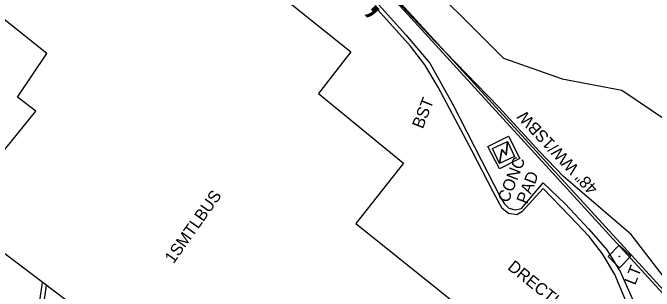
# Model space of a CAD drawing. Extents: x 945964 to 948456, y 631061 to 636061.
# Drawn here: x 947132.7 to 947347.7, y 633183.5 to 633276.9 of the extents above; entities that cross this region are included whole.
import ezdxf

# ---------------------------------------------------------------- set-up
doc = ezdxf.new("R2010")
doc.units = 0
for name, color, linetype in [('Exist Building', 7, 'Continuous'), ('Exist Building Text', 7, 'Continuous'), ('Exist Horizontal Alignment', 7, 'Continuous'), ('Exist Other Culture Area Outline', 7, 'Continuous'), ('Exist Other Culture Area Outline Text', 7, 'Continuous'), ('Exist Other Culture Fence Line', 7, 'Continuous'), ('Exist Other Culture Fence Line Text', 7, 'Continuous'), ('Exist Right of Way Control of Access CA Symbol CELL', 7, 'Continuous'), ('Exist Right of Way Line', 7, 'Continuous'), ('Exist Roads Curbs', 7, 'Continuous'), ('Exist Roads EOP', 7, 'Continuous'), ('Exist Roads EOP Other', 7, 'Continuous'), ('Exist Roads EOP Other Text', 7, 'Continuous'), ('Exist Structure Minor Pipes HDPE 8 Inch Text', 7, 'Continuous'), ('Exist Utilities Other Pole With Base CELL', 7, 'Continuous'), ('Exist Utilities Other Pole With Base Text', 7, 'Continuous'), ('Exist Utilities Power Transformer CELL', 7, 'Continuous'), ('Exist Vegetation Woods Line', 7, 'Continuous')]:
    doc.layers.add(name, color=color, linetype=linetype)

# ---------------------------------------------------------------- blocks, each defined once
blk = doc.blocks.new('EXIST UTILITIES POWER TRANSFORMER')
at = {"layer": 'Exist Utilities Power Transformer CELL'}
blk.add_line((0, 0), (0, 0), dxfattribs=at)
blk.add_lwpolyline([(-0.0569, 0.0522), (0.0542, 0.0522), (0.0542, -0.0588), (-0.0569, -0.0588)], close=True, dxfattribs=at)
for points in [[(-0.0569, -0.0588), (-0.004, 0.0201), (0.0086, -0.0241), (0.0542, 0.0522)], [(-0.0555, -0.0588), (-0.004, 0.0159), (0.0077, -0.0278), (0.0542, 0.0491)]]:
    blk.add_lwpolyline(points, dxfattribs=at)

msp = doc.modelspace()

# ---------------------------------------------------------------- linework, layer by layer
at = {"layer": 'Exist Building'}
msp.add_lwpolyline([(947213.57, 633101.79), (947139.61, 633159.75), (947153.96, 633177.93), (947112.43, 633209.39), (947140.47, 633243.87), (947134.27, 633248.53), (947144.16, 633263.17), (947125.73, 633277.87), (947148.29, 633306.13), (947165.45, 633292.19), (947178.78, 633305.02), (947185, 633300.14), (947191.52, 633307.66), (947246.07, 633263.8), (947235.21, 633249.84), (947263.76, 633226.47), (947247.76, 633206.2), (947288.32, 633173.67), (947253.69, 633130.99), (947243.76, 633138.75)], close=True, dxfattribs=at)
at = {"layer": 'Exist Horizontal Alignment'}
msp.add_spline([(947304.2, 633359.41), (947306.07, 633357.46), (947307.93, 633355.51), (947309.8, 633353.55), (947311.67, 633351.6), (947313.54, 633349.65), (947315.4, 633347.69), (947317.27, 633345.74), (947319.14, 633343.78), (947321, 633341.83), (947322.87, 633339.87), (947324.74, 633337.92), (947326.6, 633335.96), (947328.47, 633334), (947330.33, 633332.05), (947332.19, 633330.09), (947334.05, 633328.13), (947335.92, 633326.17), (947337.78, 633324.21), (947339.64, 633322.25), (947341.49, 633320.29), (947343.35, 633318.32), (947345.21, 633316.36), (947347.06, 633314.4), (947348.92, 633312.43), (947350.77, 633310.46), (947352.62, 633308.49), (947354.47, 633306.52), (947356.32, 633304.55), (947358.17, 633302.58), (947360.02, 633300.61), (947361.86, 633298.63), (947363.71, 633296.65), (947365.55, 633294.68), (947367.39, 633292.7), (947369.23, 633290.72), (947371.06, 633288.73), (947372.9, 633286.75), (947374.73, 633284.76), (947376.56, 633282.77), (947378.39, 633280.78), (947380.22, 633278.79), (947382.04, 633276.8), (947383.87, 633274.8), (947385.69, 633272.81), (947387.5, 633270.81), (947389.32, 633268.8), (947391.13, 633266.8), (947392.95, 633264.8), (947394.75, 633262.79), (947396.56, 633260.78), (947398.36, 633258.76), (947400.16, 633256.75), (947401.96, 633254.73), (947403.76, 633252.71), (947405.55, 633250.69), (947407.34, 633248.66), (947409.13, 633246.64), (947410.91, 633244.61), (947412.69, 633242.57), (947414.47, 633240.54), (947416.25, 633238.5), (947418.02, 633236.46), (947419.79, 633234.42), (947421.55, 633232.37), (947423.32, 633230.32), (947425.07, 633228.27), (947426.83, 633226.21), (947428.58, 633224.15), (947430.33, 633222.09), (947432.07, 633220.03), (947433.81, 633217.96), (947435.55, 633215.89), (947437.28, 633213.82), (947439.01, 633211.74)], degree=3, dxfattribs=at)
at = {"layer": 'Exist Other Culture Area Outline'}
msp.add_lwpolyline([(947302.67, 633227.99), (947295.85, 633224.52), (947292.03, 633232.03), (947298.86, 633235.5)], close=True, dxfattribs=at)
at = {"layer": 'Exist Other Culture Fence Line'}
msp.add_lwpolyline([(947551.1, 632882.97), (947512.08, 632951.52), (947462.02, 633039.24), (947375.59, 633156.88), (947246.93, 633297.49)], dxfattribs=at)
at = {"layer": 'Exist Right of Way Line'}
msp.add_lwpolyline([(947373.27, 633158.06), (947242.4, 633301.31)], dxfattribs=at)
at = {"layer": 'Exist Roads Curbs'}
for points in [[(947251.32, 633284.27), (947264.5, 633269.48), (947272.58, 633260.03), (947280.12, 633246.31), (947289.88, 633227.37), (947296.09, 633215.15), (947297.46, 633212.86), (947299.01, 633211.34), (947301.16, 633210.78), (947303.31, 633211.19), (947304.45, 633212.72), (947310.58, 633219.87), (947317.87, 633212.76), (947325.85, 633204.36), (947331.9, 633197.35), (947336.46, 633189.85), (947340.47, 633180.78), (947342.6, 633172.09), (947344.18, 633163.29)], [(947141.35, 633158.39), (947137.98, 633154.24), (947136.74, 633153.53), (947135.52, 633153.31), (947134.15, 633153.68), (947132.81, 633154.61), (947131.94, 633155.63), (947131.73, 633157.03), (947132.29, 633158.95), (947133.35, 633161.87), (947135.91, 633165.26), (947138.92, 633169.15), (947141.34, 633173.16), (947143.05, 633178.34), (947144.08, 633185.41)]]:
    msp.add_lwpolyline(points, dxfattribs=at)
at = {"layer": 'Exist Roads EOP'}
msp.add_lwpolyline([(947142.53, 633157.47), (947138.97, 633153.07), (947137.26, 633152.1), (947135.45, 633151.77), (947133.5, 633152.3), (947131.79, 633153.49), (947130.52, 633154.98), (947130.2, 633157.13), (947130.86, 633159.42), (947132.01, 633162.59), (947134.72, 633166.18), (947137.68, 633170), (947139.97, 633173.79), (947141.59, 633178.69), (947142.71, 633186.45)], dxfattribs=at)
at = {"layer": 'Exist Roads EOP Other'}
msp.add_lwpolyline([(947344.18, 633163.29), (947342.71, 633163.18), (947339.91, 633176.19), (947334.59, 633189.09), (947330.42, 633196.08), (947325.99, 633201.8), (947319.39, 633208.75), (947310.5, 633217.95), (947303.35, 633210.08), (947301.74, 633209.17), (947298.95, 633209.52), (947296.79, 633211.27), (947293.78, 633216.86), (947286.78, 633230.46), (947275.34, 633251.9), (947270.84, 633259.41), (947266.11, 633265.69), (947254.14, 633278.96)], dxfattribs=at)
at = {"layer": 'Exist Utilities Other Pole With Base CELL'}
msp.add_line((947336.11, 633195.15), (947336.11, 633195.15), dxfattribs=at)
msp.add_lwpolyline([(947336.04, 633198.98), (947339.91, 633195.21), (947336.13, 633191.35), (947332.27, 633195.12), (947336.04, 633198.98)], dxfattribs=at)
msp.add_circle((947336.11, 633195.15), 0.0707, dxfattribs=at)
at = {"layer": 'Exist Vegetation Woods Line'}
msp.add_lwpolyline([(947353.86, 633184.57), (947340.09, 633202.53), (947317.32, 633222.01), (947309.26, 633230.39), (947295.55, 633245.35), (947274.17, 633267.37), (947247.18, 633296.18), (947233.04, 633316.24), (947214.58, 633336.99), (947189.21, 633361.24), (947170.11, 633383.11), (947162.96, 633392.09), (947170.88, 633404.58), (947183.03, 633403.91), (947200.19, 633381.96), (947213.25, 633362.09), (947239.53, 633328.03), (947265.36, 633293.56), (947297.23, 633261.68), (947316.91, 633254.75), (947336.87, 633250.98), (947362.61, 633233.57)], dxfattribs=at)

# ---------------------------------------------------------------- block references
at = {"layer": 'Exist Utilities Power Transformer CELL', "xscale": 50, "yscale": 49.99999999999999, "rotation": 24.766931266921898}
msp.add_blockref('EXIST UTILITIES POWER TRANSFORMER', (947297.26, 633230.19), dxfattribs=at)

# ---------------------------------------------------------------- texts
at = {"layer": 'Exist Building Text'}
msp.add_text('1SMTLBUS', height=4, rotation=54.7879, dxfattribs=at).set_placement((947186.61, 633192.49))
at = {"layer": 'Exist Other Culture Area Outline Text'}
for s, p in [('CONC', (947298.84, 633212.92)), ('PAD', (947305.12, 633212.48))]:
    msp.add_text(s, height=4, rotation=68.5334, dxfattribs=at).set_placement(p)
at = {"layer": 'Exist Other Culture Fence Line Text'}
msp.add_text('48" WW/1SBW', height=4, rotation=133.3271, dxfattribs=at).set_placement((947329.16, 633218.19))
at = {"layer": 'Exist Right of Way Control of Access CA Symbol CELL'}
msp.add_text(';', height=15, rotation=312.4158, dxfattribs=at).set_placement((947251.51, 633279.39))
at = {"layer": 'Exist Roads EOP Other Text'}
msp.add_text('BST', height=4, rotation=68.5334, dxfattribs=at).set_placement((947270.16, 633237.74))
at = {"layer": 'Exist Structure Minor Pipes HDPE 8 Inch Text'}
msp.add_text('DRECTIONAL', height=4, rotation=321.0794, dxfattribs=at).set_placement((947298.33, 633191.08))
at = {"layer": 'Exist Utilities Other Pole With Base Text'}
msp.add_text('LT', height=4, rotation=68.5334, dxfattribs=at).set_placement((947341.36, 633185.31))

doc.saveas('drawing.dxf')
